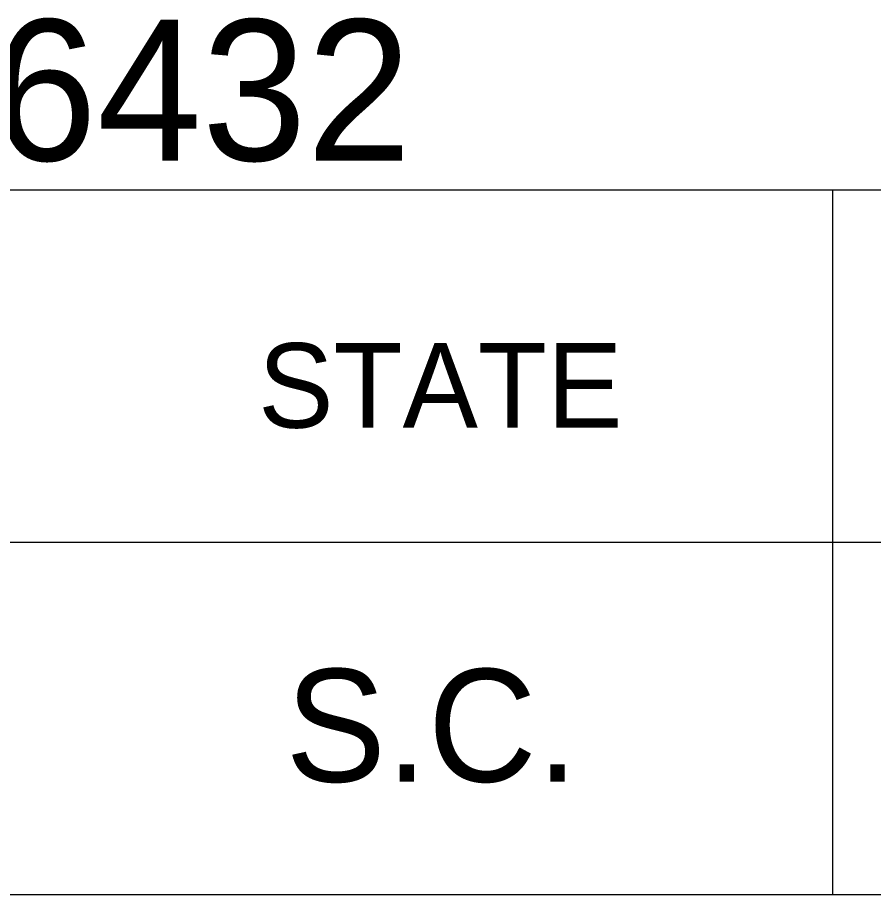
# Model space of a CAD drawing. Extents: x 1000 to 1162, y 999 to 8520.
# Drawn here: x 1136.194 to 1139.232, y 7195.046 to 7198.157 of the extents above; entities that cross this region are included whole.
import ezdxf

# ---------------------------------------------------------------- set-up
doc = ezdxf.new("R2010")
doc.units = 0
doc.layers.add('Level 20', color=7, linetype='Continuous')
doc.layers.add('Level 3', color=7, linetype='Continuous')

msp = doc.modelspace()

# ---------------------------------------------------------------- linework, layer by layer
at = {"layer": 'Level 3'}
for p, q in [((1133.055, 7197.5458), (1161.555, 7197.5458)), ((1133.055, 7197.5458), (1161.555, 7197.5458)), ((1133.055, 7197.5458), (1161.555, 7197.5458)), ((1133.055, 7197.5458), (1161.555, 7197.5458)), ((1133.055, 7197.5458), (1161.555, 7197.5458)), ((1133.055, 7197.5458), (1161.555, 7197.5458)), ((1133.055, 7197.5458), (1161.555, 7197.5458)), ((1133.055, 7197.5458), (1161.555, 7197.5458)), ((1133.055, 7197.5458), (1161.555, 7197.5458)), ((1133.055, 7197.5458), (1161.555, 7197.5458)), ((1133.055, 7197.5458), (1161.555, 7197.5458)), ((1133.055, 7197.5458), (1161.555, 7197.5458)), ((1133.055, 7197.5458), (1161.555, 7197.5458)), ((1133.055, 7197.5458), (1161.555, 7197.5458)), ((1133.055, 7197.5458), (1161.555, 7197.5458)), ((1133.055, 7197.5458), (1161.555, 7197.5458)), ((1133.055, 7197.5458), (1161.555, 7197.5458)), ((1133.055, 7197.5458), (1161.555, 7197.5458)), ((1133.055, 7197.5458), (1161.555, 7197.5458)), ((1133.055, 7197.5458), (1161.555, 7197.5458)), ((1133.055, 7197.5458), (1161.555, 7197.5458)), ((1133.055, 7197.5458), (1161.555, 7197.5458)), ((1133.055, 7197.5458), (1161.555, 7197.5458)), ((1133.055, 7197.5458), (1161.555, 7197.5458)), ((1133.055, 7197.5458), (1161.555, 7197.5458)), ((1133.055, 7197.5458), (1161.555, 7197.5458)), ((1133.055, 7197.5458), (1161.555, 7197.5458)), ((1133.055, 7197.5458), (1161.555, 7197.5458)), ((1133.055, 7197.5458), (1161.555, 7197.5458)), ((1133.055, 7197.5458), (1161.555, 7197.5458)), ((1133.055, 7197.5458), (1161.555, 7197.5458)), ((1133.055, 7197.5458), (1161.555, 7197.5458)), ((1133.055, 7197.5458), (1161.555, 7197.5458)), ((1133.055, 7197.5458), (1161.555, 7197.5458)), ((1133.055, 7197.5458), (1161.555, 7197.5458)), ((1133.055, 7197.5458), (1161.555, 7197.5458)), ((1133.055, 7197.5458), (1161.555, 7197.5458)), ((1133.055, 7197.5458), (1161.555, 7197.5458)), ((1133.055, 7197.5458), (1161.555, 7197.5458)), ((1133.055, 7197.5458), (1161.555, 7197.5458)), ((1133.055, 7197.5458), (1161.555, 7197.5458)), ((1133.055, 7197.5458), (1161.555, 7197.5458)), ((1133.055, 7197.5458), (1161.555, 7197.5458)), ((1133.055, 7197.5458), (1161.555, 7197.5458)), ((1133.055, 7197.5458), (1161.555, 7197.5458)), ((1133.055, 7197.5458), (1161.555, 7197.5458)), ((1133.055, 7197.5458), (1161.555, 7197.5458)), ((1133.055, 7197.5458), (1161.555, 7197.5458)), ((1133.055, 7197.5458), (1161.555, 7197.5458)), ((1133.055, 7197.5458), (1161.555, 7197.5458)), ((1133.055, 7197.5458), (1161.555, 7197.5458)), ((1133.055, 7197.5458), (1161.555, 7197.5458)), ((1139.0868, 7197.5458), (1139.0868, 7195.0458)), ((1139.0868, 7197.5458), (1139.0868, 7195.0458)), ((1139.0868, 7197.5458), (1139.0868, 7195.0458)), ((1139.0868, 7197.5458), (1139.0868, 7195.0458)), ((1139.0868, 7197.5458), (1139.0868, 7195.0458)), ((1139.0868, 7197.5458), (1139.0868, 7195.0458)), ((1139.0868, 7197.5458), (1139.0868, 7195.0458)), ((1139.0868, 7197.5458), (1139.0868, 7195.0458)), ((1139.0868, 7197.5458), (1139.0868, 7195.0458)), ((1139.0868, 7197.5458), (1139.0868, 7195.0458)), ((1139.0868, 7197.5458), (1139.0868, 7195.0458)), ((1139.0868, 7197.5458), (1139.0868, 7195.0458)), ((1139.0868, 7197.5458), (1139.0868, 7195.0458)), ((1139.0868, 7197.5458), (1139.0868, 7195.0458)), ((1139.0868, 7197.5458), (1139.0868, 7195.0458)), ((1139.0868, 7197.5458), (1139.0868, 7195.0458)), ((1139.0868, 7197.5458), (1139.0868, 7195.0458)), ((1139.0868, 7197.5458), (1139.0868, 7195.0458)), ((1139.0868, 7197.5458), (1139.0868, 7195.0458)), ((1139.0868, 7197.5458), (1139.0868, 7195.0458)), ((1139.0868, 7197.5458), (1139.0868, 7195.0458)), ((1139.0868, 7197.5458), (1139.0868, 7195.0458)), ((1139.0868, 7197.5458), (1139.0868, 7195.0458)), ((1139.0868, 7197.5458), (1139.0868, 7195.0458)), ((1139.0868, 7197.5458), (1139.0868, 7195.0458)), ((1139.0868, 7197.5458), (1139.0868, 7195.0458)), ((1139.0868, 7197.5458), (1139.0868, 7195.0458)), ((1139.0868, 7197.5458), (1139.0868, 7195.0458)), ((1139.0868, 7197.5458), (1139.0868, 7195.0458)), ((1139.0868, 7197.5458), (1139.0868, 7195.0458)), ((1139.0868, 7197.5458), (1139.0868, 7195.0458)), ((1139.0868, 7197.5458), (1139.0868, 7195.0458)), ((1139.0868, 7197.5458), (1139.0868, 7195.0458)), ((1139.0868, 7197.5458), (1139.0868, 7195.0458)), ((1139.0868, 7197.5458), (1139.0868, 7195.0458)), ((1139.0868, 7197.5458), (1139.0868, 7195.0458)), ((1139.0868, 7197.5458), (1139.0868, 7195.0458)), ((1139.0868, 7197.5458), (1139.0868, 7195.0458)), ((1139.0868, 7197.5458), (1139.0868, 7195.0458)), ((1139.0868, 7197.5458), (1139.0868, 7195.0458)), ((1139.0868, 7197.5458), (1139.0868, 7195.0458)), ((1139.0868, 7197.5458), (1139.0868, 7195.0458)), ((1139.0868, 7197.5458), (1139.0868, 7195.0458)), ((1139.0868, 7197.5458), (1139.0868, 7195.0458)), ((1139.0868, 7197.5458), (1139.0868, 7195.0458)), ((1139.0868, 7197.5458), (1139.0868, 7195.0458)), ((1139.0868, 7197.5458), (1139.0868, 7195.0458)), ((1139.0868, 7197.5458), (1139.0868, 7195.0458)), ((1139.0868, 7197.5458), (1139.0868, 7195.0458)), ((1139.0868, 7197.5458), (1139.0868, 7195.0458)), ((1139.0868, 7197.5458), (1139.0868, 7195.0458)), ((1139.0868, 7197.5458), (1139.0868, 7195.0458)), ((1133.055, 7196.2958), (1161.555, 7196.2958)), ((1133.055, 7196.2958), (1161.555, 7196.2958)), ((1133.055, 7196.2958), (1161.555, 7196.2958)), ((1133.055, 7196.2958), (1161.555, 7196.2958)), ((1133.055, 7196.2958), (1161.555, 7196.2958)), ((1133.055, 7196.2958), (1161.555, 7196.2958)), ((1133.055, 7196.2958), (1161.555, 7196.2958)), ((1133.055, 7196.2958), (1161.555, 7196.2958)), ((1133.055, 7196.2958), (1161.555, 7196.2958)), ((1133.055, 7196.2958), (1161.555, 7196.2958)), ((1133.055, 7196.2958), (1161.555, 7196.2958)), ((1133.055, 7196.2958), (1161.555, 7196.2958)), ((1133.055, 7196.2958), (1161.555, 7196.2958)), ((1133.055, 7196.2958), (1161.555, 7196.2958)), ((1133.055, 7196.2958), (1161.555, 7196.2958)), ((1133.055, 7196.2958), (1161.555, 7196.2958)), ((1133.055, 7196.2958), (1161.555, 7196.2958)), ((1133.055, 7196.2958), (1161.555, 7196.2958)), ((1133.055, 7196.2958), (1161.555, 7196.2958)), ((1133.055, 7196.2958), (1161.555, 7196.2958)), ((1133.055, 7196.2958), (1161.555, 7196.2958)), ((1133.055, 7196.2958), (1161.555, 7196.2958)), ((1133.055, 7196.2958), (1161.555, 7196.2958)), ((1133.055, 7196.2958), (1161.555, 7196.2958)), ((1133.055, 7196.2958), (1161.555, 7196.2958)), ((1133.055, 7196.2958), (1161.555, 7196.2958)), ((1133.055, 7196.2958), (1161.555, 7196.2958)), ((1133.055, 7196.2958), (1161.555, 7196.2958)), ((1133.055, 7196.2958), (1161.555, 7196.2958)), ((1133.055, 7196.2958), (1161.555, 7196.2958)), ((1133.055, 7196.2958), (1161.555, 7196.2958)), ((1133.055, 7196.2958), (1161.555, 7196.2958)), ((1133.055, 7196.2958), (1161.555, 7196.2958)), ((1133.055, 7196.2958), (1161.555, 7196.2958)), ((1133.055, 7196.2958), (1161.555, 7196.2958)), ((1133.055, 7196.2958), (1161.555, 7196.2958)), ((1133.055, 7196.2958), (1161.555, 7196.2958)), ((1133.055, 7196.2958), (1161.555, 7196.2958)), ((1133.055, 7196.2958), (1161.555, 7196.2958)), ((1133.055, 7196.2958), (1161.555, 7196.2958)), ((1133.055, 7196.2958), (1161.555, 7196.2958)), ((1133.055, 7196.2958), (1161.555, 7196.2958)), ((1133.055, 7196.2958), (1161.555, 7196.2958)), ((1133.055, 7196.2958), (1161.555, 7196.2958)), ((1133.055, 7196.2958), (1161.555, 7196.2958)), ((1133.055, 7196.2958), (1161.555, 7196.2958)), ((1133.055, 7196.2958), (1161.555, 7196.2958)), ((1133.055, 7196.2958), (1161.555, 7196.2958)), ((1133.055, 7196.2958), (1161.555, 7196.2958)), ((1133.055, 7196.2958), (1161.555, 7196.2958)), ((1133.055, 7196.2958), (1161.555, 7196.2958)), ((1133.055, 7196.2958), (1161.555, 7196.2958)), ((1133.055, 7195.0458), (1161.555, 7195.0458)), ((1133.055, 7195.0458), (1161.555, 7195.0458)), ((1133.055, 7195.0458), (1161.555, 7195.0458)), ((1133.055, 7195.0458), (1161.555, 7195.0458)), ((1133.055, 7195.0458), (1161.555, 7195.0458)), ((1133.055, 7195.0458), (1161.555, 7195.0458)), ((1133.055, 7195.0458), (1161.555, 7195.0458)), ((1133.055, 7195.0458), (1161.555, 7195.0458)), ((1133.055, 7195.0458), (1161.555, 7195.0458)), ((1133.055, 7195.0458), (1161.555, 7195.0458)), ((1133.055, 7195.0458), (1161.555, 7195.0458)), ((1133.055, 7195.0458), (1161.555, 7195.0458)), ((1133.055, 7195.0458), (1161.555, 7195.0458)), ((1133.055, 7195.0458), (1161.555, 7195.0458)), ((1133.055, 7195.0458), (1161.555, 7195.0458)), ((1133.055, 7195.0458), (1161.555, 7195.0458)), ((1133.055, 7195.0458), (1161.555, 7195.0458)), ((1133.055, 7195.0458), (1161.555, 7195.0458)), ((1133.055, 7195.0458), (1161.555, 7195.0458)), ((1133.055, 7195.0458), (1161.555, 7195.0458)), ((1133.055, 7195.0458), (1161.555, 7195.0458)), ((1133.055, 7195.0458), (1161.555, 7195.0458)), ((1133.055, 7195.0458), (1161.555, 7195.0458)), ((1133.055, 7195.0458), (1161.555, 7195.0458)), ((1133.055, 7195.0458), (1161.555, 7195.0458)), ((1133.055, 7195.0458), (1161.555, 7195.0458)), ((1133.055, 7195.0458), (1161.555, 7195.0458)), ((1133.055, 7195.0458), (1161.555, 7195.0458)), ((1133.055, 7195.0458), (1161.555, 7195.0458)), ((1133.055, 7195.0458), (1161.555, 7195.0458)), ((1133.055, 7195.0458), (1161.555, 7195.0458)), ((1133.055, 7195.0458), (1161.555, 7195.0458)), ((1133.055, 7195.0458), (1161.555, 7195.0458)), ((1133.055, 7195.0458), (1161.555, 7195.0458)), ((1133.055, 7195.0458), (1161.555, 7195.0458)), ((1133.055, 7195.0458), (1161.555, 7195.0458)), ((1133.055, 7195.0458), (1161.555, 7195.0458)), ((1133.055, 7195.0458), (1161.555, 7195.0458)), ((1133.055, 7195.0458), (1161.555, 7195.0458)), ((1133.055, 7195.0458), (1161.555, 7195.0458)), ((1133.055, 7195.0458), (1161.555, 7195.0458)), ((1133.055, 7195.0458), (1161.555, 7195.0458)), ((1133.055, 7195.0458), (1161.555, 7195.0458)), ((1133.055, 7195.0458), (1161.555, 7195.0458)), ((1133.055, 7195.0458), (1161.555, 7195.0458)), ((1133.055, 7195.0458), (1161.555, 7195.0458)), ((1133.055, 7195.0458), (1161.555, 7195.0458)), ((1133.055, 7195.0458), (1161.555, 7195.0458)), ((1133.055, 7195.0458), (1161.555, 7195.0458)), ((1133.055, 7195.0458), (1161.555, 7195.0458)), ((1133.055, 7195.0458), (1161.555, 7195.0458)), ((1133.055, 7195.0458), (1161.555, 7195.0458))]:
    msp.add_line(p, q, dxfattribs=at)

# ---------------------------------------------------------------- texts
at = {"layer": 'Level 20'}
msp.add_text('PIN NO. 26432', height=0.5, dxfattribs=at).set_placement((1133.0578, 7197.65))
at = {"layer": 'Level 3'}
for s, height, p in [('STATE', 0.3, (1137.0478, 7196.7021)), ('STATE', 0.3, (1137.0478, 7196.7021)), ('STATE', 0.3, (1137.0478, 7196.7021)), ('STATE', 0.3, (1137.0478, 7196.7021)), ('STATE', 0.3, (1137.0478, 7196.7021)), ('STATE', 0.3, (1137.0478, 7196.7021)), ('STATE', 0.3, (1137.0478, 7196.7021)), ('STATE', 0.3, (1137.0478, 7196.7021)), ('STATE', 0.3, (1137.0478, 7196.7021)), ('STATE', 0.3, (1137.0478, 7196.7021)), ('STATE', 0.3, (1137.0478, 7196.7021)), ('STATE', 0.3, (1137.0478, 7196.7021)), ('STATE', 0.3, (1137.0478, 7196.7021)), ('STATE', 0.3, (1137.0478, 7196.7021)), ('STATE', 0.3, (1137.0478, 7196.7021)), ('STATE', 0.3, (1137.0478, 7196.7021)), ('STATE', 0.3, (1137.0478, 7196.7021)), ('STATE', 0.3, (1137.0478, 7196.7021)), ('STATE', 0.3, (1137.0478, 7196.7021)), ('STATE', 0.3, (1137.0478, 7196.7021)), ('STATE', 0.3, (1137.0478, 7196.7021)), ('STATE', 0.3, (1137.0478, 7196.7021)), ('STATE', 0.3, (1137.0478, 7196.7021)), ('STATE', 0.3, (1137.0478, 7196.7021)), ('STATE', 0.3, (1137.0478, 7196.7021)), ('STATE', 0.3, (1137.0478, 7196.7021)), ('STATE', 0.3, (1137.0478, 7196.7021)), ('STATE', 0.3, (1137.0478, 7196.7021)), ('STATE', 0.3, (1137.0478, 7196.7021)), ('STATE', 0.3, (1137.0478, 7196.7021)), ('STATE', 0.3, (1137.0478, 7196.7021)), ('STATE', 0.3, (1137.0478, 7196.7021)), ('STATE', 0.3, (1137.0478, 7196.7021)), ('STATE', 0.3, (1137.0478, 7196.7021)), ('STATE', 0.3, (1137.0478, 7196.7021)), ('STATE', 0.3, (1137.0478, 7196.7021)), ('STATE', 0.3, (1137.0478, 7196.7021)), ('STATE', 0.3, (1137.0478, 7196.7021)), ('STATE', 0.3, (1137.0478, 7196.7021)), ('STATE', 0.3, (1137.0478, 7196.7021)), ('STATE', 0.3, (1137.0478, 7196.7021)), ('STATE', 0.3, (1137.0478, 7196.7021)), ('STATE', 0.3, (1137.0478, 7196.7021)), ('STATE', 0.3, (1137.0478, 7196.7021)), ('STATE', 0.3, (1137.0478, 7196.7021)), ('STATE', 0.3, (1137.0478, 7196.7021)), ('STATE', 0.3, (1137.0478, 7196.7021)), ('STATE', 0.3, (1137.0478, 7196.7021)), ('STATE', 0.3, (1137.0478, 7196.7021)), ('STATE', 0.3, (1137.0478, 7196.7021)), ('STATE', 0.3, (1137.0478, 7196.7021)), ('STATE', 0.3, (1137.0478, 7196.7021)), ('S.C.', 0.39999, (1137.1448, 7195.4458)), ('S.C.', 0.39999, (1137.1448, 7195.4458)), ('S.C.', 0.39999, (1137.1448, 7195.4458)), ('S.C.', 0.39999, (1137.1448, 7195.4458)), ('S.C.', 0.39999, (1137.1448, 7195.4458)), ('S.C.', 0.39999, (1137.1448, 7195.4458)), ('S.C.', 0.39999, (1137.1448, 7195.4458)), ('S.C.', 0.39999, (1137.1448, 7195.4458)), ('S.C.', 0.39999, (1137.1448, 7195.4458)), ('S.C.', 0.39999, (1137.1448, 7195.4458)), ('S.C.', 0.39999, (1137.1448, 7195.4458)), ('S.C.', 0.39999, (1137.1448, 7195.4458)), ('S.C.', 0.39999, (1137.1448, 7195.4458)), ('S.C.', 0.39999, (1137.1448, 7195.4458)), ('S.C.', 0.39999, (1137.1448, 7195.4458)), ('S.C.', 0.39999, (1137.1448, 7195.4458)), ('S.C.', 0.39999, (1137.1448, 7195.4458)), ('S.C.', 0.39999, (1137.1448, 7195.4458)), ('S.C.', 0.39999, (1137.1448, 7195.4458)), ('S.C.', 0.39999, (1137.1448, 7195.4458)), ('S.C.', 0.39999, (1137.1448, 7195.4458)), ('S.C.', 0.39999, (1137.1448, 7195.4458)), ('S.C.', 0.39999, (1137.1448, 7195.4458)), ('S.C.', 0.39999, (1137.1448, 7195.4458)), ('S.C.', 0.39999, (1137.1448, 7195.4458)), ('S.C.', 0.39999, (1137.1448, 7195.4458)), ('S.C.', 0.39999, (1137.1448, 7195.4458)), ('S.C.', 0.39999, (1137.1448, 7195.4458)), ('S.C.', 0.39999, (1137.1448, 7195.4458)), ('S.C.', 0.39999, (1137.1448, 7195.4458)), ('S.C.', 0.39999, (1137.1448, 7195.4458)), ('S.C.', 0.39999, (1137.1448, 7195.4458)), ('S.C.', 0.39999, (1137.1448, 7195.4458)), ('S.C.', 0.39999, (1137.1448, 7195.4458)), ('S.C.', 0.39999, (1137.1448, 7195.4458)), ('S.C.', 0.39999, (1137.1448, 7195.4458)), ('S.C.', 0.39999, (1137.1448, 7195.4458)), ('S.C.', 0.39999, (1137.1448, 7195.4458)), ('S.C.', 0.39999, (1137.1448, 7195.4458)), ('S.C.', 0.39999, (1137.1448, 7195.4458)), ('S.C.', 0.39999, (1137.1448, 7195.4458)), ('S.C.', 0.39999, (1137.1448, 7195.4458)), ('S.C.', 0.39999, (1137.1448, 7195.4458)), ('S.C.', 0.39999, (1137.1448, 7195.4458)), ('S.C.', 0.39999, (1137.1448, 7195.4458)), ('S.C.', 0.39999, (1137.1448, 7195.4458)), ('S.C.', 0.39999, (1137.1448, 7195.4458)), ('S.C.', 0.39999, (1137.1448, 7195.4458)), ('S.C.', 0.39999, (1137.1448, 7195.4458)), ('S.C.', 0.39999, (1137.1448, 7195.4458)), ('S.C.', 0.39999, (1137.1448, 7195.4458)), ('S.C.', 0.39999, (1137.1448, 7195.4458))]:
    msp.add_text(s, height=height, dxfattribs=at).set_placement(p)

doc.saveas('drawing.dxf')
